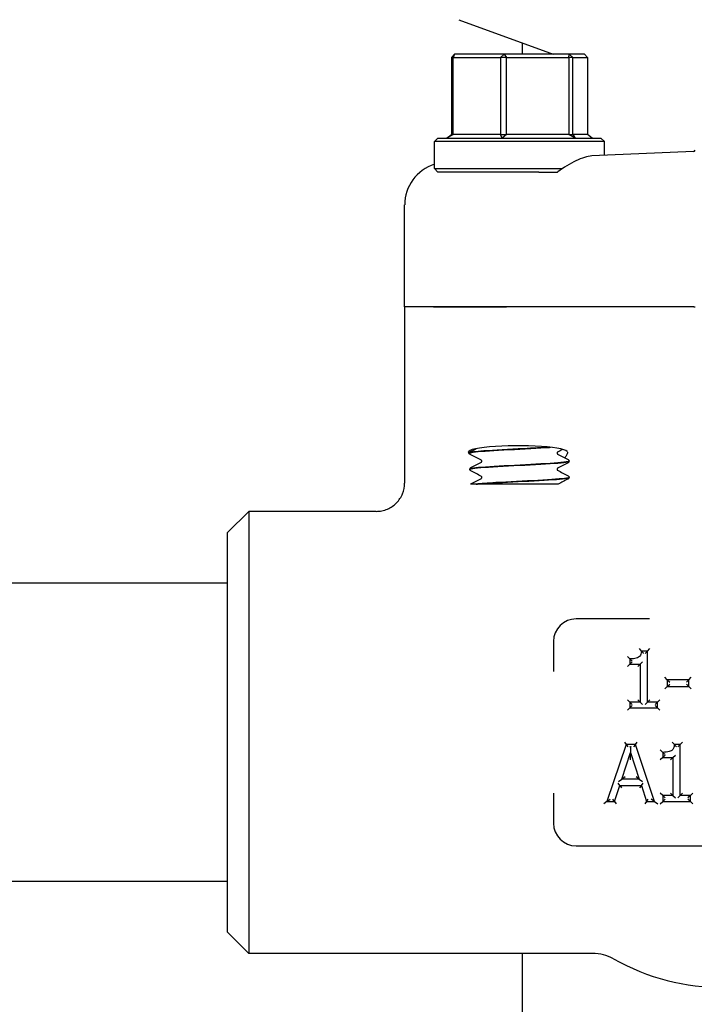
# Model space of a CAD drawing. Header units: inches. Extents: x 5 to 1128, y -85 to 748.
# Tile 567 of 656: x 964.34 to 967.31, y 294.85 to 299.19. Entities that reach past the tile are written whole.
import ezdxf

# ---------------------------------------------------------------- set-up
doc = ezdxf.new("R2010")
doc.units = ezdxf.units.IN
doc.header["$LTSCALE"] = 32
doc.header["$MEASUREMENT"] = 0
doc.layers.add('Visible (ANSI)', color=7, linetype='Continuous', lineweight=30)

msp = doc.modelspace()

# ---------------------------------------------------------------- linework, layer by layer
at = {"layer": 'Visible (ANSI)'}
for p, q in [((966.2756, 299.18625), (966.69137, 299.03492)), ((966.55578, 299.08427), (966.55578, 299.03492)), ((966.24309, 299.01929), (966.25683, 299.03492)), ((966.25099, 299.01929), (966.24309, 299.01929)), ((966.24309, 299.01929), (966.24309, 298.68054)), ((966.25683, 299.03492), (966.25099, 299.01929)), ((966.25099, 298.68054), (966.25099, 299.01929)), ((966.25099, 299.01929), (966.46029, 299.01929)), ((966.47577, 299.03492), (966.25683, 299.03492)), ((966.46029, 299.01929), (966.47577, 299.03492)), ((966.48665, 299.01929), (966.46029, 299.01929)), ((966.46029, 299.01929), (966.46029, 298.68054)), ((966.47577, 299.03492), (966.48665, 299.01929)), ((966.76223, 299.03492), (966.47577, 299.03492)), ((966.48665, 298.68054), (966.48665, 299.01929)), ((966.48665, 299.01929), (966.76047, 299.01929)), ((966.76047, 299.01929), (966.76223, 299.03492)), ((966.77894, 299.01929), (966.76047, 299.01929)), ((966.76047, 299.01929), (966.76047, 298.68054)), ((966.76223, 299.03492), (966.77894, 299.01929)), ((966.82974, 299.03492), (966.76223, 299.03492)), ((966.77894, 298.68054), (966.77894, 299.01929)), ((966.77894, 299.01929), (966.84347, 299.01929)), ((966.84347, 299.01929), (966.82974, 299.03492)), ((966.84347, 299.01929), (966.84347, 298.68054)), ((966.18391, 298.66492), (966.16828, 298.64929)), ((966.18391, 298.66492), (966.90266, 298.66492)), ((966.22232, 298.66492), (966.24309, 298.68054)), ((966.25099, 298.68054), (966.22232, 298.66492)), ((966.24309, 298.68054), (966.25099, 298.68054)), ((966.46029, 298.68054), (966.25099, 298.68054)), ((966.46764, 298.66492), (966.46029, 298.68054)), ((966.46029, 298.68054), (966.48665, 298.68054)), ((966.48665, 298.68054), (966.46764, 298.66492)), ((966.76047, 298.68054), (966.48665, 298.68054)), ((966.78861, 298.66492), (966.76047, 298.68054)), ((966.76047, 298.68054), (966.77894, 298.68054)), ((966.77894, 298.68054), (966.78861, 298.66492)), ((966.84347, 298.68054), (966.77894, 298.68054)), ((966.86425, 298.66492), (966.84347, 298.68054)), ((966.90266, 298.66492), (966.91828, 298.64929)), ((966.91828, 298.64929), (966.16828, 298.64929)), ((966.16828, 298.53054), (966.16828, 298.64929)), ((966.91828, 298.58842), (966.91828, 298.64929)), ((967.31081, 298.60543), (966.86262, 298.58601)), ((966.16828, 298.53054), (966.7336, 298.53054)), ((966.18391, 298.51492), (966.16828, 298.53054)), ((966.62911, 298.51492), (966.18391, 298.51492)), ((966.62911, 298.51492), (966.71114, 298.51492)), ((966.03703, 297.92117), (966.03703, 298.37061)), ((966.16438, 297.92117), (966.03703, 297.92117)), ((966.03703, 297.92117), (966.03703, 297.1448)), ((966.16438, 297.92117), (966.03703, 297.92117)), ((966.48662, 297.92117), (966.16438, 297.92117)), ((966.16438, 297.92117), (966.48662, 297.92117)), ((967.3115, 297.92117), (966.48662, 297.92117)), ((967.3115, 297.92117), (966.48662, 297.92117)), ((967.3115, 297.92117), (967.31828, 297.92117)), ((966.32453, 297.27715), (966.32453, 297.27648)), ((966.76203, 297.2414), (966.76203, 297.24073)), ((966.32453, 297.20565), (966.32453, 297.20498)), ((966.35208, 297.13992), (966.32762, 297.13992)), ((966.35208, 297.13992), (966.35865, 297.13992)), ((966.43864, 297.13992), (966.35865, 297.13992)), ((966.71437, 297.13992), (966.43864, 297.13992)), ((966.76203, 297.1699), (966.76203, 297.16923)), ((965.25578, 296.92617), (965.34953, 297.01992)), ((965.34953, 297.01992), (965.34953, 295.07242)), ((965.91093, 297.01992), (965.34953, 297.01992)), ((965.25578, 295.16617), (965.25578, 296.92617)), ((965.25578, 296.70367), (963.48078, 296.70367)), ((967.11613, 296.54617), (966.79328, 296.54617)), ((966.69328, 296.44617), (966.69328, 296.31365)), ((967.08197, 296.40451), (967.07236, 296.41492)), ((967.1079, 296.40451), (967.08197, 296.40451)), ((967.1079, 296.40451), (967.09749, 296.39409)), ((967.1079, 296.40451), (967.11832, 296.41492)), ((967.1079, 296.17922), (967.1079, 296.40451)), ((967.03031, 296.36966), (967.01989, 296.38008)), ((967.03031, 296.36966), (967.03031, 296.34677)), ((967.03031, 296.34677), (967.04073, 296.35718)), ((967.07569, 296.34677), (967.08611, 296.35718)), ((967.03031, 296.34677), (967.01989, 296.33635)), ((967.03031, 296.34677), (967.07569, 296.34677)), ((967.07569, 296.34677), (967.06528, 296.33635)), ((967.07569, 296.34677), (967.07569, 296.17922)), ((967.19522, 296.27829), (967.18481, 296.28871)), ((967.28983, 296.27829), (967.19522, 296.27829)), ((967.19522, 296.27829), (967.20564, 296.26787)), ((967.19522, 296.27829), (967.19522, 296.2479)), ((967.28983, 296.27829), (967.27942, 296.26787)), ((967.28983, 296.27829), (967.30025, 296.28871)), ((967.28983, 296.2479), (967.28983, 296.27829)), ((967.18481, 296.23749), (967.19522, 296.2479)), ((967.19522, 296.2479), (967.20564, 296.25832)), ((967.19522, 296.2479), (967.28983, 296.2479)), ((967.28983, 296.2479), (967.27942, 296.25832)), ((967.28983, 296.2479), (967.30025, 296.23749)), ((967.03031, 296.17922), (967.01989, 296.18964)), ((967.07569, 296.17922), (967.06528, 296.18964)), ((967.1079, 296.17922), (967.11832, 296.18964)), ((967.15227, 296.17922), (967.16269, 296.18964)), ((967.01989, 296.14328), (967.03031, 296.1537)), ((967.07569, 296.17922), (967.03031, 296.17922)), ((967.03031, 296.17922), (967.03031, 296.1537)), ((967.03031, 296.17922), (967.04073, 296.16881)), ((967.03031, 296.1537), (967.04073, 296.16411)), ((967.03031, 296.1537), (967.15227, 296.1537)), ((967.07569, 296.17922), (967.08611, 296.16881)), ((967.1079, 296.17922), (967.09749, 296.16881)), ((967.15227, 296.17922), (967.1079, 296.17922)), ((967.15227, 296.17922), (967.14186, 296.16881)), ((967.15227, 296.1537), (967.14186, 296.16411)), ((967.15227, 296.1537), (967.15227, 296.17922)), ((967.15227, 296.1537), (967.16269, 296.14328)), ((967.01339, 295.99208), (966.92912, 295.74208)), ((967.00591, 296.00249), (967.01339, 295.99208)), ((967.05432, 295.99208), (967.01339, 295.99208)), ((967.01339, 295.99208), (967.02088, 295.98166)), ((967.02981, 295.98166), (967.03303, 295.98399)), ((967.03303, 295.98399), (967.03305, 295.95804)), ((967.03303, 295.98399), (967.03625, 295.98166)), ((967.05432, 295.99208), (967.04684, 295.98166)), ((967.05432, 295.99208), (967.0618, 296.00249)), ((967.1386, 295.74208), (967.05432, 295.99208)), ((967.17486, 295.95804), (967.16444, 295.96846)), ((967.22652, 295.99289), (967.21691, 296.00331)), ((967.25245, 295.99289), (967.22652, 295.99289)), ((967.25245, 295.99289), (967.24204, 295.98247)), ((967.25245, 295.99289), (967.26287, 296.00331)), ((967.25245, 295.7676), (967.25245, 295.99289)), ((966.99455, 295.84034), (967.03305, 295.95804)), ((967.03307, 295.92461), (967.03305, 295.95804)), ((967.03305, 295.95804), (967.07174, 295.84034)), ((967.17486, 295.93515), (967.16444, 295.92473)), ((967.17486, 295.95804), (967.17486, 295.93515)), ((967.17486, 295.93515), (967.18528, 295.94557)), ((967.17486, 295.93515), (967.22024, 295.93515)), ((967.22024, 295.93515), (967.20983, 295.92473)), ((967.22024, 295.93515), (967.23066, 295.94557)), ((967.22024, 295.93515), (967.22024, 295.7676)), ((966.98019, 295.82992), (966.99455, 295.84034)), ((967.00892, 295.85075), (966.99455, 295.84034)), ((967.07174, 295.84034), (966.99455, 295.84034)), ((967.07174, 295.84034), (967.05735, 295.85075)), ((967.07174, 295.84034), (967.08613, 295.82992)), ((966.96275, 295.74208), (966.98544, 295.81197)), ((966.98544, 295.81197), (966.97787, 295.82239)), ((966.98544, 295.81197), (966.99301, 295.80156)), ((966.98544, 295.81197), (967.08086, 295.81197)), ((967.08086, 295.81197), (967.07329, 295.80156)), ((967.08086, 295.81197), (967.08843, 295.82239)), ((967.08086, 295.81197), (967.10355, 295.74208)), ((966.69328, 295.77868), (966.69328, 295.64617)), ((966.92912, 295.74208), (966.94362, 295.75249)), ((966.96275, 295.74208), (966.95518, 295.75249)), ((967.10355, 295.74208), (967.11112, 295.75249)), ((967.1386, 295.74208), (967.12409, 295.75249)), ((967.17486, 295.7676), (967.16444, 295.77802)), ((967.22024, 295.7676), (967.17486, 295.7676)), ((967.17486, 295.7676), (967.17486, 295.74208)), ((967.17486, 295.7676), (967.18528, 295.75719)), ((967.17486, 295.74208), (967.18528, 295.75249)), ((967.22024, 295.7676), (967.20983, 295.77802)), ((967.22024, 295.7676), (967.23066, 295.75719)), ((967.25245, 295.7676), (967.24204, 295.75719)), ((967.25245, 295.7676), (967.26287, 295.77802)), ((967.29682, 295.7676), (967.25245, 295.7676)), ((967.29682, 295.7676), (967.28641, 295.75719)), ((967.29682, 295.74208), (967.28641, 295.75249)), ((967.29682, 295.7676), (967.30724, 295.77802)), ((967.29682, 295.74208), (967.29682, 295.7676)), ((966.92912, 295.74208), (966.91461, 295.73166)), ((966.92912, 295.74208), (966.96275, 295.74208)), ((966.96275, 295.74208), (966.97032, 295.73166)), ((967.10355, 295.74208), (967.09598, 295.73166)), ((967.10355, 295.74208), (967.1386, 295.74208)), ((967.1386, 295.74208), (967.1531, 295.73166)), ((967.16444, 295.73166), (967.17486, 295.74208)), ((967.17486, 295.74208), (967.29682, 295.74208)), ((967.29682, 295.74208), (967.30724, 295.73166)), ((966.79328, 295.54617), (968.09328, 295.54617)), ((965.25578, 295.38867), (963.48078, 295.38867)), ((965.25578, 295.16617), (965.34953, 295.07242)), ((966.86562, 295.07242), (965.34953, 295.07242)), ((966.55578, 295.07242), (966.55578, 293.47681))]:
    msp.add_line(p, q, dxfattribs=at)
for centre, radius, start, end in [((967.31047, 298.61323), 0.00781, 272.48126, 344.67631), ((966.79328, 296.44617), 0.1, 90, 180), ((966.79328, 295.64617), 0.1, 180, 270), ((966.86562, 294.88492), 0.1875, 60.65517, 90), ((967.44328, 295.91242), 0.99125, 240.65517, 299.34483)]:
    msp.add_arc(centre, radius, start, end, dxfattribs=at)
for centre, major_axis, ratio, start_param, end_param in [((966.22619, 298.37075), (-0.18898, -0.00819), 0.9912393, 4.9805775, 6.240258), ((966.5361, 297.28047), (0.21875, 0), 0.1316525, 0.1108904, 3.4219418)]:
    msp.add_ellipse(centre, major_axis=major_axis, ratio=ratio, start_param=start_param, end_param=end_param, dxfattribs=at)
for points, knots in [([(966.86262, 298.58601), (966.84259, 298.58514), (966.81829, 298.57719), (966.76611, 298.55189), (966.73819, 298.53447), (966.71217, 298.51567), (966.71166, 298.51529), (966.71114, 298.51492)], [2.42631602, 2.42631602, 2.42631602, 2.42631602, 2.67966729, 2.67966729, 2.93613935, 2.93613935, 2.94129083, 2.94129083, 2.94129083, 2.94129083]), ([(966.32453, 297.27717), (966.3246, 297.27863), (966.32514, 297.28), (966.32639, 297.28188), (966.32705, 297.28249), (966.32821, 297.28338), (966.32874, 297.28369), (966.32924, 297.28395)], [0, 0, 0, 0, 0.020588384, 0.020588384, 0.04017257, 0.04017257, 0.058516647, 0.058516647, 0.058516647, 0.058516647]), ([(966.32924, 297.26967), (966.32846, 297.27008), (966.32761, 297.27058), (966.32622, 297.27203), (966.32572, 297.27266), (966.32489, 297.27432), (966.32458, 297.27537), (966.32453, 297.27645)], [0, 0, 0, 0, 0.028459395, 0.028459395, 0.043235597, 0.043235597, 0.058545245, 0.058545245, 0.058545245, 0.058545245]), ([(966.67675, 297.3025), (966.64363, 297.30033), (966.6034, 297.29816), (966.5618, 297.29599), (966.49769, 297.29264), (966.43165, 297.28929), (966.38672, 297.28594), (966.34735, 297.28301), (966.32484, 297.28008), (966.32459, 297.27715)], [-20.5382393, -20.5382393, -20.5382393, -20.5382393, -19.9656718, -19.9656718, -19.9656718, -19.0832549, -19.0832549, -19.0832549, -18.3101233, -18.3101233, -18.3101233, -18.3101233]), ([(966.32486, 297.27645), (966.32473, 297.27785), (966.3294, 297.27924), (966.33901, 297.28064), (966.36201, 297.28399), (966.41287, 297.28733), (966.47386, 297.29068), (966.53483, 297.29402), (966.60475, 297.29737), (966.65926, 297.30071), (966.66669, 297.30117), (966.67382, 297.30162), (966.6806, 297.30208)], [12.0246214, 12.0246214, 12.0246214, 12.0246214, 12.3927441, 12.3927441, 12.3927441, 13.2747852, 13.2747852, 13.2747852, 14.1565644, 14.1565644, 14.1565644, 14.276733, 14.276733, 14.276733, 14.276733]), ([(966.7113, 297.28131), (966.7113, 297.28131), (966.71107, 297.28121), (966.71031, 297.28042), (966.70994, 297.27996), (966.70931, 297.27863), (966.70908, 297.27773), (966.70908, 297.27681)], [0.002645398, 0.002645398, 0.002645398, 0.002645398, 0.027589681, 0.027589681, 0.042171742, 0.042171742, 0.057287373, 0.057287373, 0.057287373, 0.057287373]), ([(966.70908, 297.27681), (966.70908, 297.27543), (966.70964, 297.27414), (966.71058, 297.27285), (966.71093, 297.27258), (966.71124, 297.27235), (966.7113, 297.27232), (966.7113, 297.27232)], [0, 0, 0, 0, 0.022828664, 0.022828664, 0.041633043, 0.041633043, 0.054614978, 0.054614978, 0.054614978, 0.054614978]), ([(966.75351, 297.28365), (966.75468, 297.28227), (966.75508, 297.2802), (966.75398, 297.27195), (966.74958, 297.26392), (966.74216, 297.25614)], [0, 0, 0, 0, 0.0813335, 0.0813335, 0.26320463, 0.26320463, 0.26320463, 0.26320463]), ([(966.76171, 297.24142), (966.76175, 297.23963), (966.75393, 297.23784), (966.73837, 297.23605), (966.70959, 297.23275), (966.6549, 297.22944), (966.59295, 297.22613), (966.5311, 297.22282), (966.46316, 297.21952), (966.4123, 297.21622), (966.36081, 297.21287), (966.3278, 297.20953), (966.32478, 297.20618), (966.32461, 297.206), (966.32454, 297.20583), (966.32455, 297.20565)], [-15.1708472, -15.1708472, -15.1708472, -15.1708472, -14.6990684, -14.6990684, -14.6990684, -13.8268003, -13.8268003, -13.8268003, -12.9557305, -12.9557305, -12.9557305, -12.0740419, -12.0740419, -12.0740419, -12.026938, -12.026938, -12.026938, -12.026938]), ([(966.32491, 297.20495), (966.32483, 297.20667), (966.33197, 297.20838), (966.34633, 297.2101), (966.37475, 297.2135), (966.43084, 297.2169), (966.49451, 297.22029), (966.55769, 297.22367), (966.62705, 297.22704), (966.67809, 297.23041), (966.72882, 297.23376), (966.76046, 297.23711), (966.76197, 297.24046), (966.76201, 297.24055), (966.76203, 297.24064), (966.76203, 297.24073)], [5.7414361, 5.7414361, 5.7414361, 5.7414361, 6.1939142, 6.1939142, 6.1939142, 7.0897201, 7.0897201, 7.0897201, 7.9785276, 7.9785276, 7.9785276, 8.8619138, 8.8619138, 8.8619138, 8.8853453, 8.8853453, 8.8853453, 8.8853453]), ([(966.37749, 297.24106), (966.37749, 297.24245), (966.37692, 297.24374), (966.37599, 297.24503), (966.37564, 297.2453), (966.37532, 297.24553), (966.37526, 297.24556), (966.37526, 297.24556)], [0, 0, 0, 0, 0.022828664, 0.022828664, 0.041633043, 0.041633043, 0.054614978, 0.054614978, 0.054614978, 0.054614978]), ([(966.37526, 297.23657), (966.37526, 297.23657), (966.3755, 297.23666), (966.37626, 297.23746), (966.37662, 297.23791), (966.37725, 297.23924), (966.37749, 297.24015), (966.37749, 297.24106)], [0.002645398, 0.002645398, 0.002645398, 0.002645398, 0.027589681, 0.027589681, 0.042171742, 0.042171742, 0.057287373, 0.057287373, 0.057287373, 0.057287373]), ([(966.75733, 297.2482), (966.75811, 297.24779), (966.75895, 297.24729), (966.76035, 297.24585), (966.76085, 297.24521), (966.76168, 297.24356), (966.76198, 297.24251), (966.76203, 297.24142)], [0, 0, 0, 0, 0.028459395, 0.028459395, 0.043235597, 0.043235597, 0.058545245, 0.058545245, 0.058545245, 0.058545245]), ([(966.76203, 297.2407), (966.76197, 297.23925), (966.76142, 297.23788), (966.76018, 297.236), (966.75951, 297.23539), (966.75835, 297.2345), (966.75783, 297.23419), (966.75733, 297.23392)], [0, 0, 0, 0, 0.020588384, 0.020588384, 0.04017257, 0.04017257, 0.058516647, 0.058516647, 0.058516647, 0.058516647]), ([(966.32453, 297.20567), (966.3246, 297.20713), (966.32514, 297.2085), (966.32639, 297.21038), (966.32705, 297.21099), (966.32821, 297.21188), (966.32874, 297.21219), (966.32924, 297.21245)], [0, 0, 0, 0, 0.020588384, 0.020588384, 0.04017257, 0.04017257, 0.058516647, 0.058516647, 0.058516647, 0.058516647]), ([(966.32924, 297.19817), (966.32846, 297.19858), (966.32761, 297.19908), (966.32622, 297.20053), (966.32572, 297.20116), (966.32489, 297.20282), (966.32458, 297.20387), (966.32453, 297.20495)], [0, 0, 0, 0, 0.028459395, 0.028459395, 0.043235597, 0.043235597, 0.058545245, 0.058545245, 0.058545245, 0.058545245]), ([(966.7113, 297.20981), (966.7113, 297.20981), (966.71107, 297.20971), (966.71031, 297.20892), (966.70994, 297.20846), (966.70931, 297.20713), (966.70908, 297.20623), (966.70908, 297.20531)], [0.002645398, 0.002645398, 0.002645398, 0.002645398, 0.027589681, 0.027589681, 0.042171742, 0.042171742, 0.057287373, 0.057287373, 0.057287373, 0.057287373]), ([(966.70908, 297.20531), (966.70908, 297.20393), (966.70964, 297.20264), (966.71058, 297.20135), (966.71093, 297.20108), (966.71124, 297.20085), (966.7113, 297.20082), (966.7113, 297.20082)], [0, 0, 0, 0, 0.022828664, 0.022828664, 0.041633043, 0.041633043, 0.054614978, 0.054614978, 0.054614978, 0.054614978]), ([(965.91093, 297.01992), (965.91104, 297.01992), (965.91114, 297.01992), (965.9198, 297.01994), (965.92832, 297.02082), (965.94505, 297.02428), (965.95322, 297.02684), (965.9761, 297.03664), (965.98974, 297.04594), (966.01259, 297.06913), (966.0216, 297.08276), (966.03388, 297.11267), (966.03703, 297.12865), (966.03703, 297.1448)], [-0.00080906, -0.00080906, -0.00080906, -0.00080906, 0, 0, 0.06513682, 0.06513682, 0.13017613, 0.13017613, 0.25481643, 0.25481643, 0.37825086, 0.37825086, 0.50129539, 0.50129539, 0.50129539, 0.50129539]), ([(966.76175, 297.16992), (966.76188, 297.16872), (966.75842, 297.16751), (966.75122, 297.1663), (966.73144, 297.16299), (966.68384, 297.15968), (966.62472, 297.15636), (966.56533, 297.15303), (966.49542, 297.1497), (966.43915, 297.14638), (966.40276, 297.14422), (966.37218, 297.14207), (966.35208, 297.13992)], [-8.8876619, -8.8876619, -8.8876619, -8.8876619, -8.569564, -8.569564, -8.569564, -7.6960367, -7.6960367, -7.6960367, -6.8183862, -6.8183862, -6.8183862, -6.2510262, -6.2510262, -6.2510262, -6.2510262]), ([(966.35865, 297.13992), (966.39271, 297.14322), (966.45117, 297.14653), (966.51412, 297.14983), (966.57706, 297.15314), (966.64332, 297.15644), (966.69034, 297.15974), (966.73533, 297.1629), (966.76191, 297.16607), (966.76202, 297.16923)], [0.0265881, 0.0265881, 0.0265881, 0.0265881, 0.8976269, 0.8976269, 0.8976269, 1.7685955, 1.7685955, 1.7685955, 2.60216, 2.60216, 2.60216, 2.60216]), ([(966.37749, 297.16956), (966.37749, 297.17095), (966.37692, 297.17224), (966.37599, 297.17353), (966.37564, 297.1738), (966.37532, 297.17403), (966.37526, 297.17406), (966.37526, 297.17406)], [0, 0, 0, 0, 0.022828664, 0.022828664, 0.041633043, 0.041633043, 0.054614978, 0.054614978, 0.054614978, 0.054614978]), ([(966.37526, 297.16507), (966.37526, 297.16507), (966.3755, 297.16516), (966.37626, 297.16596), (966.37662, 297.16641), (966.37725, 297.16774), (966.37749, 297.16865), (966.37749, 297.16956)], [0.002645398, 0.002645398, 0.002645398, 0.002645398, 0.027589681, 0.027589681, 0.042171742, 0.042171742, 0.057287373, 0.057287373, 0.057287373, 0.057287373]), ([(966.75733, 297.1767), (966.75811, 297.17629), (966.75895, 297.17579), (966.76035, 297.17435), (966.76085, 297.17371), (966.76168, 297.17206), (966.76198, 297.17101), (966.76203, 297.16992)], [0, 0, 0, 0, 0.028459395, 0.028459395, 0.043235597, 0.043235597, 0.058545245, 0.058545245, 0.058545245, 0.058545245]), ([(966.76203, 297.1692), (966.76197, 297.16775), (966.76142, 297.16638), (966.76018, 297.1645), (966.75951, 297.16389), (966.75835, 297.163), (966.75783, 297.16269), (966.75733, 297.16242)], [0, 0, 0, 0, 0.020588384, 0.020588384, 0.04017257, 0.04017257, 0.058516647, 0.058516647, 0.058516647, 0.058516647]), ([(967.08197, 296.40451), (967.08173, 296.40151), (967.08131, 296.39859), (967.07978, 296.39211), (967.07849, 296.38866), (967.07541, 296.38343), (967.07382, 296.38144), (967.0708, 296.3787), (967.06954, 296.37776), (967.0682, 296.37695), (967.0654, 296.37528), (967.06211, 296.37393), (967.05462, 296.37175), (967.05034, 296.37097), (967.04085, 296.36989), (967.03559, 296.36966), (967.03031, 296.36966)], [-0.21914518, -0.21914518, -0.21914518, -0.21914518, -0.19291175, -0.19291175, -0.15742494, -0.15742494, -0.13012741, -0.13012741, -0.11306644, -0.11306644, -0.11306644, -0.07974952, -0.07974952, -0.04257171, -0.04257171, 0, 0, 0, 0]), ([(967.09095, 296.39409), (967.09093, 296.39412), (967.09091, 296.39414), (967.09005, 296.39521), (967.08919, 296.39625), (967.08754, 296.39823), (967.08673, 296.39918), (967.08509, 296.40106), (967.08427, 296.40198), (967.08308, 296.4033), (967.08265, 296.40377), (967.08211, 296.40436), (967.08197, 296.40451), (967.08197, 296.40451)], [-0.000246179, -0.000246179, -0.000246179, -0.000246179, 0, 0, 0.010218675, 0.010218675, 0.020229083, 0.020229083, 0.031714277, 0.031714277, 0.040524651, 0.040524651, 0.048289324, 0.048289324, 0.048289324, 0.048289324]), ([(967.04073, 296.35956), (967.0407, 296.35958), (967.04068, 296.3596), (967.03956, 296.36066), (967.03846, 296.36169), (967.0364, 296.36368), (967.03541, 296.36463), (967.03355, 296.36644), (967.03268, 296.36731), (967.03143, 296.36854), (967.031, 296.36898), (967.03045, 296.36952), (967.03031, 296.36966), (967.03031, 296.36966)], [-0.049771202, -0.049771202, -0.049771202, -0.049771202, -0.049510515, -0.049510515, -0.038176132, -0.038176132, -0.027254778, -0.027254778, -0.015917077, -0.015917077, -0.007424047, -0.007424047, 0, 0, 0, 0]), ([(967.22652, 295.99289), (967.22628, 295.98989), (967.22586, 295.98697), (967.22433, 295.98049), (967.22304, 295.97704), (967.21996, 295.97181), (967.21837, 295.96982), (967.21535, 295.96708), (967.21409, 295.96614), (967.21275, 295.96534), (967.20995, 295.96366), (967.20666, 295.96231), (967.19917, 295.96013), (967.19489, 295.95935), (967.1854, 295.95827), (967.18014, 295.95804), (967.17486, 295.95804)], [-0.21914518, -0.21914518, -0.21914518, -0.21914518, -0.19291175, -0.19291175, -0.15742494, -0.15742494, -0.13012741, -0.13012741, -0.11306644, -0.11306644, -0.11306644, -0.07974952, -0.07974952, -0.04257171, -0.04257171, 0, 0, 0, 0]), ([(967.2355, 295.98247), (967.23548, 295.9825), (967.23546, 295.98252), (967.2346, 295.98359), (967.23374, 295.98463), (967.23209, 295.98661), (967.23128, 295.98756), (967.22964, 295.98944), (967.22882, 295.99036), (967.22763, 295.99168), (967.2272, 295.99215), (967.22666, 295.99274), (967.22652, 295.99289), (967.22652, 295.99289)], [-0.000246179, -0.000246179, -0.000246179, -0.000246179, 0, 0, 0.010218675, 0.010218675, 0.020229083, 0.020229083, 0.031714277, 0.031714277, 0.040524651, 0.040524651, 0.048289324, 0.048289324, 0.048289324, 0.048289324]), ([(967.18528, 295.94794), (967.18525, 295.94796), (967.18523, 295.94799), (967.18411, 295.94904), (967.18301, 295.95008), (967.18095, 295.95206), (967.17996, 295.95301), (967.1781, 295.95483), (967.17723, 295.95569), (967.17598, 295.95692), (967.17555, 295.95736), (967.175, 295.95791), (967.17486, 295.95804), (967.17486, 295.95804)], [-0.049771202, -0.049771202, -0.049771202, -0.049771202, -0.049510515, -0.049510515, -0.038176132, -0.038176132, -0.027254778, -0.027254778, -0.015917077, -0.015917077, -0.007424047, -0.007424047, 0, 0, 0, 0])]:
    msp.add_open_spline(points, degree=3, knots=knots, dxfattribs=at)
for points in [[(966.32924, 297.28395), (966.33698, 297.288), (966.34473, 297.29206), (966.35247, 297.29611)], [(966.37527, 297.24555), (966.35993, 297.2536), (966.34459, 297.26164), (966.32924, 297.26967)], [(966.73341, 297.2929), (966.72604, 297.28904), (966.71867, 297.28517), (966.7113, 297.2813)], [(966.7113, 297.27232), (966.72663, 297.26427), (966.74198, 297.25623), (966.75733, 297.2482)], [(966.32924, 297.21245), (966.34459, 297.22048), (966.35993, 297.22852), (966.37527, 297.23657)], [(966.75733, 297.23392), (966.74198, 297.22589), (966.72663, 297.21785), (966.7113, 297.2098)], [(966.37527, 297.17405), (966.35993, 297.1821), (966.34459, 297.19014), (966.32924, 297.19817)], [(966.7113, 297.20082), (966.72663, 297.19277), (966.74198, 297.18473), (966.75733, 297.1767)], [(966.32762, 297.13992), (966.32819, 297.14037), (966.32873, 297.14068), (966.32924, 297.14095)], [(966.32924, 297.14095), (966.34459, 297.14898), (966.35993, 297.15702), (966.37527, 297.16507)], [(966.75733, 297.16242), (966.743, 297.15493), (966.72869, 297.14743), (966.71437, 297.13992)]]:
    msp.add_open_spline(points, degree=3, dxfattribs=at)

doc.saveas('drawing.dxf')
